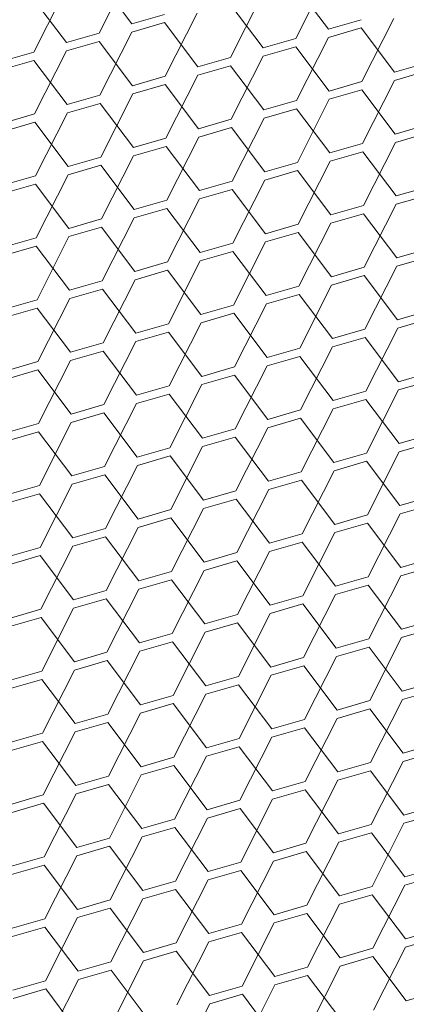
# Model space of a CAD drawing. Header units: millimetres. Extents: x 3925 to 5043, y -86 to 778.
# Tile 418 of 439: x 4961.87 to 4964.5, y 543.85 to 550.54. Entities that reach past the tile are written whole.
import ezdxf

# ---------------------------------------------------------------- set-up
doc = ezdxf.new("R2010")
doc.units = ezdxf.units.MM
doc.header["$LTSCALE"] = 46.255
doc.layers.add('H30K-DUST-FIDXF_CONTINUOUS_LINE', color=7, linetype='CONTINUOUS')

msp = doc.modelspace()

# ---------------------------------------------------------------- linework, layer by layer
at = {"layer": 'H30K-DUST-FIDXF_CONTINUOUS_LINE', "color": 7, "linetype": 'Continuous', "lineweight": 0}
for p, q in [((4962.4093, 550.4479), (4962.6266, 550.8766)), ((4963.7459, 550.4118), (4963.9632, 550.8404)), ((4962.6312, 550.512), (4962.4047, 550.8124)), ((4963.9678, 550.4759), (4963.7413, 550.7763)), ((4961.9655, 550.3196), (4962.1828, 550.7483)), ((4963.3022, 550.2835), (4963.5194, 550.7122)), ((4962.1874, 550.3838), (4961.9609, 550.6842)), ((4963.5241, 550.3476), (4963.2976, 550.648)), ((4962.6312, 550.512), (4962.8531, 550.5762)), ((4962.8584, 550.1552), (4963.0757, 550.5839)), ((4962.8538, 550.5198), (4962.6319, 550.4557)), ((4963.0803, 550.2194), (4962.8538, 550.5198)), ((4963.9678, 550.4759), (4964.1897, 550.54)), ((4964.1951, 550.1191), (4964.4123, 550.5478)), ((4962.1874, 550.3838), (4962.4093, 550.4479)), ((4962.4146, 550.027), (4962.6319, 550.4557)), ((4964.1904, 550.4837), (4963.9685, 550.4195)), ((4964.4169, 550.1832), (4964.1904, 550.4837)), ((4962.41, 550.3915), (4962.1881, 550.3274)), ((4962.6365, 550.0911), (4962.41, 550.3915)), ((4963.5241, 550.3476), (4963.7459, 550.4118)), ((4963.7513, 549.9908), (4963.9685, 550.4195)), ((4961.7436, 550.2555), (4961.9655, 550.3196)), ((4961.9709, 549.8987), (4962.1881, 550.3274)), ((4963.7467, 550.3554), (4963.5248, 550.2913)), ((4963.9732, 550.055), (4963.7467, 550.3554)), ((4961.9662, 550.2633), (4961.7444, 550.1991)), ((4962.1927, 549.9628), (4961.9662, 550.2633)), ((4963.0803, 550.2194), (4963.3022, 550.2835)), ((4963.3075, 549.8626), (4963.5248, 550.2913)), ((4964.4169, 550.1832), (4964.6388, 550.2474)), ((4963.3029, 550.2271), (4963.081, 550.163)), ((4963.5294, 549.9267), (4963.3029, 550.2271)), ((4964.6395, 550.191), (4964.4177, 550.1269)), ((4962.6365, 550.0911), (4962.8584, 550.1552)), ((4962.8637, 549.7343), (4963.081, 550.163)), ((4963.9732, 550.055), (4964.1951, 550.1191)), ((4964.2004, 549.6982), (4964.4177, 550.1269)), ((4962.8591, 550.0989), (4962.6372, 550.0347)), ((4963.0856, 549.7985), (4962.8591, 550.0989)), ((4964.1958, 550.0627), (4963.9739, 549.9986)), ((4964.4223, 549.7623), (4964.1958, 550.0627)), ((4962.1927, 549.9628), (4962.4146, 550.027)), ((4962.4153, 549.9706), (4962.1935, 549.9065)), ((4962.6419, 549.6702), (4962.4153, 549.9706)), ((4962.42, 549.6061), (4962.6372, 550.0347)), ((4963.5294, 549.9267), (4963.7513, 549.9908)), ((4963.7566, 549.5699), (4963.9739, 549.9986)), ((4961.9762, 549.4778), (4962.1935, 549.9065)), ((4963.752, 549.9345), (4963.5301, 549.8703)), ((4963.9785, 549.6341), (4963.752, 549.9345)), ((4961.749, 549.8346), (4961.9709, 549.8987)), ((4961.9716, 549.8423), (4961.7497, 549.7782)), ((4962.1981, 549.5419), (4961.9716, 549.8423)), ((4963.0856, 549.7985), (4963.3075, 549.8626)), ((4963.3128, 549.4417), (4963.5301, 549.8703)), ((4963.3082, 549.8062), (4963.0863, 549.7421)), ((4963.5347, 549.5058), (4963.3082, 549.8062)), ((4964.4223, 549.7623), (4964.6442, 549.8265)), ((4964.6449, 549.7701), (4964.423, 549.7059)), ((4962.6419, 549.6702), (4962.8637, 549.7343)), ((4962.8691, 549.3134), (4963.0863, 549.7421)), ((4964.2057, 549.2773), (4964.423, 549.7059)), ((4962.8645, 549.6779), (4962.6426, 549.6138)), ((4963.091, 549.3775), (4962.8645, 549.6779)), ((4963.9785, 549.6341), (4964.2004, 549.6982)), ((4964.2011, 549.6418), (4963.9792, 549.5777)), ((4964.4276, 549.3414), (4964.2011, 549.6418)), ((4962.1981, 549.5419), (4962.42, 549.6061)), ((4962.4253, 549.1851), (4962.6426, 549.6138)), ((4963.5347, 549.5058), (4963.7566, 549.5699)), ((4963.7619, 549.149), (4963.9792, 549.5777)), ((4962.4207, 549.5497), (4962.1988, 549.4855)), ((4962.6472, 549.2493), (4962.4207, 549.5497)), ((4963.7573, 549.5135), (4963.5354, 549.4494)), ((4963.9838, 549.2131), (4963.7573, 549.5135)), ((4961.7543, 549.4137), (4961.9762, 549.4778)), ((4961.9815, 549.0569), (4962.1988, 549.4855)), ((4963.091, 549.3775), (4963.3128, 549.4417)), ((4963.3182, 549.0207), (4963.5354, 549.4494)), ((4961.9769, 549.4214), (4961.755, 549.3573)), ((4962.2034, 549.121), (4961.9769, 549.4214)), ((4963.3136, 549.3853), (4963.0917, 549.3211)), ((4963.5401, 549.0849), (4963.3136, 549.3853)), ((4964.4276, 549.3414), (4964.6495, 549.4055)), ((4962.6472, 549.2493), (4962.8691, 549.3134)), ((4962.8744, 548.8925), (4963.0917, 549.3211)), ((4964.6502, 549.3491), (4964.4283, 549.285)), ((4962.8698, 549.257), (4962.6479, 549.1929)), ((4963.0963, 548.9566), (4962.8698, 549.257)), ((4963.9838, 549.2131), (4964.2057, 549.2773)), ((4964.211, 548.8563), (4964.4283, 549.285)), ((4962.2034, 549.121), (4962.4253, 549.1851)), ((4962.4306, 548.7642), (4962.6479, 549.1929)), ((4964.2064, 549.2209), (4963.9845, 549.1567)), ((4964.4329, 548.9205), (4964.2064, 549.2209)), ((4962.426, 549.1287), (4962.2041, 549.0646)), ((4962.6525, 548.8283), (4962.426, 549.1287)), ((4963.5401, 549.0849), (4963.7619, 549.149)), ((4963.7673, 548.7281), (4963.9845, 549.1567)), ((4961.7596, 548.9927), (4961.9815, 549.0569)), ((4961.9869, 548.6359), (4962.2041, 549.0646)), ((4963.7627, 549.0926), (4963.5408, 549.0285)), ((4963.9892, 548.7922), (4963.7627, 549.0926)), ((4961.9822, 549.0005), (4961.7604, 548.9363)), ((4962.2087, 548.7001), (4961.9822, 549.0005)), ((4963.0963, 548.9566), (4963.3182, 549.0207)), ((4963.3189, 548.9643), (4963.097, 548.9002)), ((4963.5454, 548.6639), (4963.3189, 548.9643)), ((4963.3235, 548.5998), (4963.5408, 549.0285)), ((4964.4329, 548.9205), (4964.6548, 548.9846)), ((4962.8797, 548.4715), (4963.097, 548.9002)), ((4964.6555, 548.9282), (4964.4336, 548.8641)), ((4962.6525, 548.8283), (4962.8744, 548.8925)), ((4962.8751, 548.8361), (4962.6532, 548.7719)), ((4963.1016, 548.5357), (4962.8751, 548.8361)), ((4963.9892, 548.7922), (4964.211, 548.8563)), ((4964.2164, 548.4354), (4964.4336, 548.8641)), ((4962.2087, 548.7001), (4962.4306, 548.7642)), ((4962.436, 548.3433), (4962.6532, 548.7719)), ((4964.2118, 548.7999), (4963.9899, 548.7358)), ((4964.4383, 548.4995), (4964.2118, 548.7999)), ((4962.4313, 548.7078), (4962.2095, 548.6437)), ((4962.6578, 548.4074), (4962.4313, 548.7078)), ((4963.5454, 548.6639), (4963.7673, 548.7281)), ((4963.7726, 548.3071), (4963.9899, 548.7358)), ((4961.765, 548.5718), (4961.9869, 548.6359)), ((4961.9922, 548.215), (4962.2095, 548.6437)), ((4963.768, 548.6717), (4963.5461, 548.6075)), ((4963.9945, 548.3713), (4963.768, 548.6717)), ((4961.9876, 548.5795), (4961.7657, 548.5154)), ((4962.2141, 548.2791), (4961.9876, 548.5795)), ((4963.1016, 548.5357), (4963.3235, 548.5998)), ((4963.3288, 548.1789), (4963.5461, 548.6075)), ((4964.4383, 548.4995), (4964.6601, 548.5637)), ((4963.3242, 548.5434), (4963.1023, 548.4793)), ((4963.5507, 548.243), (4963.3242, 548.5434)), ((4964.6609, 548.5073), (4964.439, 548.4431)), ((4962.6578, 548.4074), (4962.8797, 548.4715)), ((4962.8851, 548.0506), (4963.1023, 548.4793)), ((4963.9945, 548.3713), (4964.2164, 548.4354)), ((4964.2217, 548.0145), (4964.439, 548.4431)), ((4962.8804, 548.4151), (4962.6586, 548.351)), ((4963.1069, 548.1147), (4962.8804, 548.4151)), ((4964.2171, 548.379), (4963.9952, 548.3149)), ((4964.4436, 548.0786), (4964.2171, 548.379)), ((4962.2141, 548.2791), (4962.436, 548.3433)), ((4962.4413, 547.9223), (4962.6586, 548.351)), ((4963.5507, 548.243), (4963.7726, 548.3071)), ((4963.7779, 547.8862), (4963.9952, 548.3149)), ((4962.4367, 548.2869), (4962.2148, 548.2227)), ((4962.6632, 547.9865), (4962.4367, 548.2869)), ((4963.7733, 548.2507), (4963.5514, 548.1866)), ((4963.9998, 547.9503), (4963.7733, 548.2507)), ((4961.7703, 548.1509), (4961.9922, 548.215)), ((4961.9975, 547.7941), (4962.2148, 548.2227)), ((4963.1069, 548.1147), (4963.3288, 548.1789)), ((4963.3342, 547.7579), (4963.5514, 548.1866)), ((4961.9929, 548.1586), (4961.771, 548.0945)), ((4962.2194, 547.8582), (4961.9929, 548.1586)), ((4963.3295, 548.1225), (4963.1077, 548.0583)), ((4963.556, 547.8221), (4963.3295, 548.1225)), ((4964.4436, 548.0786), (4964.6655, 548.1427)), ((4962.6632, 547.9865), (4962.8851, 548.0506)), ((4962.8904, 547.6297), (4963.1077, 548.0583)), ((4964.6662, 548.0863), (4964.4443, 548.0222)), ((4962.8858, 547.9942), (4962.6639, 547.9301)), ((4963.1123, 547.6938), (4962.8858, 547.9942)), ((4963.9998, 547.9503), (4964.2217, 548.0145)), ((4964.227, 547.5935), (4964.4443, 548.0222)), ((4962.2194, 547.8582), (4962.4413, 547.9223)), ((4962.4466, 547.5014), (4962.6639, 547.9301)), ((4963.7833, 547.4653), (4964.0005, 547.8939)), ((4964.2224, 547.9581), (4964.0005, 547.8939)), ((4964.4489, 547.6577), (4964.2224, 547.9581)), ((4962.442, 547.8659), (4962.2201, 547.8018)), ((4962.6685, 547.5655), (4962.442, 547.8659)), ((4963.556, 547.8221), (4963.7779, 547.8862)), ((4963.7786, 547.8298), (4963.5568, 547.7657)), ((4964.0052, 547.5294), (4963.7786, 547.8298)), ((4961.7756, 547.7299), (4961.9975, 547.7941)), ((4962.0028, 547.3731), (4962.2201, 547.8018)), ((4963.3395, 547.337), (4963.5568, 547.7657)), ((4961.9982, 547.7377), (4961.7763, 547.6735)), ((4962.2247, 547.4373), (4961.9982, 547.7377)), ((4963.1123, 547.6938), (4963.3342, 547.7579)), ((4963.3349, 547.7015), (4963.113, 547.6374)), ((4963.5614, 547.4011), (4963.3349, 547.7015)), ((4964.4489, 547.6577), (4964.6708, 547.7218)), ((4962.6685, 547.5655), (4962.8904, 547.6297)), ((4962.8957, 547.2087), (4963.113, 547.6374)), ((4964.6715, 547.6654), (4964.4496, 547.6013)), ((4962.8911, 547.5733), (4962.6692, 547.5091)), ((4963.1176, 547.2729), (4962.8911, 547.5733)), ((4964.0052, 547.5294), (4964.227, 547.5935)), ((4964.2324, 547.1726), (4964.4496, 547.6013)), ((4962.2247, 547.4373), (4962.4466, 547.5014)), ((4962.452, 547.0805), (4962.6692, 547.5091)), ((4964.2278, 547.5371), (4964.0059, 547.473)), ((4964.4543, 547.2367), (4964.2278, 547.5371)), ((4962.4473, 547.445), (4962.2254, 547.3809)), ((4962.6738, 547.1446), (4962.4473, 547.445)), ((4963.5614, 547.4011), (4963.7833, 547.4653)), ((4963.7886, 547.0443), (4964.0059, 547.473)), ((4961.781, 547.309), (4962.0028, 547.3731)), ((4962.0082, 546.9522), (4962.2254, 547.3809)), ((4963.784, 547.4089), (4963.5621, 547.3447)), ((4964.0105, 547.1085), (4963.784, 547.4089)), ((4962.0036, 547.3167), (4961.7817, 547.2526)), ((4962.2301, 547.0163), (4962.0036, 547.3167)), ((4963.1176, 547.2729), (4963.3395, 547.337)), ((4963.3448, 546.9161), (4963.5621, 547.3447)), ((4964.4543, 547.2367), (4964.6761, 547.3009)), ((4963.3402, 547.2806), (4963.1183, 547.2165)), ((4963.5667, 546.9802), (4963.3402, 547.2806)), ((4964.6769, 547.2445), (4964.455, 547.1803)), ((4962.6738, 547.1446), (4962.8957, 547.2087)), ((4962.9011, 546.7878), (4963.1183, 547.2165)), ((4964.0105, 547.1085), (4964.2324, 547.1726)), ((4964.2377, 546.7517), (4964.455, 547.1803)), ((4962.8964, 547.1523), (4962.6746, 547.0882)), ((4963.1229, 546.8519), (4962.8964, 547.1523)), ((4964.2331, 547.1162), (4964.0112, 547.0521)), ((4964.4596, 546.8158), (4964.2331, 547.1162)), ((4962.2301, 547.0163), (4962.452, 547.0805)), ((4962.4527, 547.0241), (4962.2308, 546.9599)), ((4962.6792, 546.7237), (4962.4527, 547.0241)), ((4962.4573, 546.6595), (4962.6746, 547.0882)), ((4963.5667, 546.9802), (4963.7886, 547.0443)), ((4963.7939, 546.6234), (4964.0112, 547.0521)), ((4962.0135, 546.5313), (4962.2308, 546.9599)), ((4963.7893, 546.9879), (4963.5674, 546.9238)), ((4964.0158, 546.6875), (4963.7893, 546.9879)), ((4961.7863, 546.8881), (4962.0082, 546.9522)), ((4962.0089, 546.8958), (4961.787, 546.8317)), ((4962.2354, 546.5954), (4962.0089, 546.8958)), ((4963.1229, 546.8519), (4963.3448, 546.9161)), ((4963.3502, 546.4951), (4963.5674, 546.9238)), ((4963.3455, 546.8597), (4963.1237, 546.7955)), ((4963.572, 546.5593), (4963.3455, 546.8597)), ((4964.4596, 546.8158), (4964.6815, 546.8799)), ((4964.6822, 546.8235), (4964.4603, 546.7594)), ((4962.6792, 546.7237), (4962.9011, 546.7878)), ((4962.9064, 546.3669), (4963.1237, 546.7955)), ((4964.243, 546.3307), (4964.4603, 546.7594)), ((4962.9018, 546.7314), (4962.6799, 546.6673)), ((4963.1283, 546.431), (4962.9018, 546.7314)), ((4964.0158, 546.6875), (4964.2377, 546.7517)), ((4964.2384, 546.6953), (4964.0165, 546.6311)), ((4964.4649, 546.3949), (4964.2384, 546.6953)), ((4962.2354, 546.5954), (4962.4573, 546.6595)), ((4962.4626, 546.2386), (4962.6799, 546.6673)), ((4963.572, 546.5593), (4963.7939, 546.6234)), ((4963.7993, 546.2025), (4964.0165, 546.6311)), ((4962.458, 546.6031), (4962.2361, 546.539)), ((4962.6845, 546.3027), (4962.458, 546.6031)), ((4963.7946, 546.567), (4963.5728, 546.5029)), ((4964.0211, 546.2666), (4963.7946, 546.567)), ((4961.7916, 546.4671), (4962.0135, 546.5313)), ((4962.0188, 546.1103), (4962.2361, 546.539)), ((4963.1283, 546.431), (4963.3502, 546.4951)), ((4963.3555, 546.0742), (4963.5728, 546.5029)), ((4962.0142, 546.4749), (4961.7923, 546.4108)), ((4962.2407, 546.1745), (4962.0142, 546.4749)), ((4963.3509, 546.4388), (4963.129, 546.3746)), ((4963.5774, 546.1383), (4963.3509, 546.4388)), ((4964.4649, 546.3949), (4964.6868, 546.459)), ((4962.6845, 546.3027), (4962.9064, 546.3669)), ((4962.9117, 545.9459), (4963.129, 546.3746)), ((4964.6875, 546.4026), (4964.4656, 546.3385)), ((4962.9071, 546.3105), (4962.6852, 546.2464)), ((4963.1336, 546.0101), (4962.9071, 546.3105)), ((4964.0211, 546.2666), (4964.243, 546.3307)), ((4964.2484, 545.9098), (4964.4656, 546.3385)), ((4962.2407, 546.1745), (4962.4626, 546.2386)), ((4962.4679, 545.8177), (4962.6852, 546.2464)), ((4964.2437, 546.2744), (4964.0219, 546.2102)), ((4964.4702, 545.9739), (4964.2437, 546.2744)), ((4962.4633, 546.1822), (4962.2414, 546.1181)), ((4962.6898, 545.8818), (4962.4633, 546.1822)), ((4963.5774, 546.1383), (4963.7993, 546.2025)), ((4963.8046, 545.7815), (4964.0219, 546.2102)), ((4961.797, 546.0462), (4962.0188, 546.1103)), ((4962.0242, 545.6894), (4962.2414, 546.1181)), ((4963.8, 546.1461), (4963.5781, 546.082)), ((4964.0265, 545.8457), (4963.8, 546.1461)), ((4962.0196, 546.054), (4961.7977, 545.9898)), ((4962.2461, 545.7536), (4962.0196, 546.054)), ((4963.1336, 546.0101), (4963.3555, 546.0742)), ((4963.3608, 545.6533), (4963.5781, 546.082)), ((4964.4702, 545.9739), (4964.6921, 546.0381)), ((4962.917, 545.525), (4963.1343, 545.9537)), ((4963.3562, 546.0178), (4963.1343, 545.9537)), ((4963.5827, 545.7174), (4963.3562, 546.0178)), ((4964.6928, 545.9817), (4964.471, 545.9176)), ((4962.6898, 545.8818), (4962.9117, 545.9459)), ((4962.9124, 545.8896), (4962.6905, 545.8254)), ((4963.1389, 545.5892), (4962.9124, 545.8896)), ((4964.0265, 545.8457), (4964.2484, 545.9098)), ((4964.2537, 545.4889), (4964.471, 545.9176)), ((4962.2461, 545.7536), (4962.4679, 545.8177)), ((4962.4733, 545.3968), (4962.6905, 545.8254)), ((4964.2491, 545.8534), (4964.0272, 545.7893)), ((4964.4756, 545.553), (4964.2491, 545.8534)), ((4962.4687, 545.7613), (4962.2468, 545.6972)), ((4962.6952, 545.4609), (4962.4687, 545.7613)), ((4963.5827, 545.7174), (4963.8046, 545.7815)), ((4963.8099, 545.3606), (4964.0272, 545.7893)), ((4961.8023, 545.6253), (4962.0242, 545.6894)), ((4962.0295, 545.2685), (4962.2468, 545.6972)), ((4963.8053, 545.7252), (4963.5834, 545.661)), ((4964.0318, 545.4248), (4963.8053, 545.7252)), ((4962.0249, 545.633), (4961.803, 545.5689)), ((4962.2514, 545.3326), (4962.0249, 545.633)), ((4963.1389, 545.5892), (4963.3608, 545.6533)), ((4963.3661, 545.2324), (4963.5834, 545.661)), ((4964.4756, 545.553), (4964.6975, 545.6172)), ((4963.3615, 545.5969), (4963.1396, 545.5328)), ((4963.588, 545.2965), (4963.3615, 545.5969)), ((4964.6982, 545.5608), (4964.4763, 545.4966)), ((4962.6952, 545.4609), (4962.917, 545.525)), ((4962.9224, 545.1041), (4963.1396, 545.5328)), ((4964.0318, 545.4248), (4964.2537, 545.4889)), ((4964.259, 545.068), (4964.4763, 545.4966)), ((4962.9178, 545.4686), (4962.6959, 545.4045)), ((4963.1443, 545.1682), (4962.9178, 545.4686)), ((4964.2544, 545.4325), (4964.0325, 545.3684)), ((4964.4809, 545.1321), (4964.2544, 545.4325)), ((4962.2514, 545.3326), (4962.4733, 545.3968)), ((4962.4786, 544.9758), (4962.6959, 545.4045)), ((4963.588, 545.2965), (4963.8099, 545.3606)), ((4963.8153, 544.9397), (4964.0325, 545.3684)), ((4962.474, 545.3404), (4962.2521, 545.2762)), ((4962.7005, 545.04), (4962.474, 545.3404)), ((4963.8106, 545.3042), (4963.5887, 545.2401)), ((4964.0371, 545.0038), (4963.8106, 545.3042)), ((4961.8076, 545.2044), (4962.0295, 545.2685)), ((4962.0348, 544.8476), (4962.2521, 545.2762)), ((4963.1443, 545.1682), (4963.3661, 545.2324)), ((4963.3715, 544.8114), (4963.5887, 545.2401)), ((4962.0302, 545.2121), (4961.8083, 545.148)), ((4962.2567, 544.9117), (4962.0302, 545.2121)), ((4963.3669, 545.176), (4963.145, 545.1118)), ((4963.5934, 544.8756), (4963.3669, 545.176)), ((4964.4809, 545.1321), (4964.7028, 545.1962)), ((4962.7005, 545.04), (4962.9224, 545.1041)), ((4962.9277, 544.6832), (4963.145, 545.1118)), ((4964.7035, 545.1398), (4964.4816, 545.0757)), ((4962.9231, 545.0477), (4962.7012, 544.9836)), ((4963.1496, 544.7473), (4962.9231, 545.0477)), ((4964.0371, 545.0038), (4964.259, 545.068)), ((4964.2644, 544.647), (4964.4816, 545.0757)), ((4962.2567, 544.9117), (4962.4786, 544.9758)), ((4962.4839, 544.5549), (4962.7012, 544.9836)), ((4963.8206, 544.5188), (4964.0379, 544.9474)), ((4964.2597, 545.0116), (4964.0379, 544.9474)), ((4964.4862, 544.7112), (4964.2597, 545.0116)), ((4962.4793, 544.9194), (4962.2574, 544.8553)), ((4962.7058, 544.619), (4962.4793, 544.9194)), ((4963.5934, 544.8756), (4963.8153, 544.9397)), ((4963.816, 544.8833), (4963.5941, 544.8192)), ((4964.0425, 544.5829), (4963.816, 544.8833)), ((4961.8129, 544.7834), (4962.0348, 544.8476)), ((4962.0402, 544.4266), (4962.2574, 544.8553)), ((4963.3768, 544.3905), (4963.5941, 544.8192)), ((4962.0355, 544.7912), (4961.8137, 544.727)), ((4962.2621, 544.4908), (4962.0355, 544.7912)), ((4963.1496, 544.7473), (4963.3715, 544.8114)), ((4963.3722, 544.755), (4963.1503, 544.6909)), ((4963.5987, 544.4546), (4963.3722, 544.755)), ((4964.4862, 544.7112), (4964.7081, 544.7753)), ((4962.7058, 544.619), (4962.9277, 544.6832)), ((4962.933, 544.2622), (4963.1503, 544.6909)), ((4964.7088, 544.7189), (4964.487, 544.6548)), ((4962.9284, 544.6268), (4962.7065, 544.5626)), ((4963.1549, 544.3264), (4962.9284, 544.6268)), ((4964.0425, 544.5829), (4964.2644, 544.647)), ((4964.2697, 544.2261), (4964.487, 544.6548)), ((4962.2621, 544.4908), (4962.4839, 544.5549)), ((4962.4893, 544.134), (4962.7065, 544.5626)), ((4964.2651, 544.5906), (4964.0432, 544.5265)), ((4964.4916, 544.2902), (4964.2651, 544.5906)), ((4962.4847, 544.4985), (4962.2628, 544.4344)), ((4962.7112, 544.1981), (4962.4847, 544.4985)), ((4963.5987, 544.4546), (4963.8206, 544.5188)), ((4963.8259, 544.0978), (4964.0432, 544.5265)), ((4961.8183, 544.3625), (4962.0402, 544.4266)), ((4962.0455, 544.0057), (4962.2628, 544.4344)), ((4963.8213, 544.4624), (4963.5994, 544.3982)), ((4964.0478, 544.162), (4963.8213, 544.4624)), ((4962.0409, 544.3702), (4961.819, 544.3061)), ((4962.2674, 544.0698), (4962.0409, 544.3702)), ((4963.1549, 544.3264), (4963.3768, 544.3905)), ((4963.3821, 543.9696), (4963.5994, 544.3982)), ((4964.4916, 544.2902), (4964.7135, 544.3544)), ((4963.3775, 544.3341), (4963.1556, 544.27)), ((4963.604, 544.0337), (4963.3775, 544.3341)), ((4964.7142, 544.298), (4964.4923, 544.2338)), ((4962.7112, 544.1981), (4962.933, 544.2622)), ((4962.9384, 543.8413), (4963.1556, 544.27)), ((4964.0478, 544.162), (4964.2697, 544.2261)), ((4964.275, 543.8052), (4964.4923, 544.2338)), ((4962.9338, 544.2058), (4962.7119, 544.1417)), ((4963.1603, 543.9054), (4962.9338, 544.2058)), ((4964.2704, 544.1697), (4964.0485, 544.1056)), ((4964.4969, 543.8693), (4964.2704, 544.1697)), ((4962.2674, 544.0698), (4962.4893, 544.134)), ((4962.49, 544.0776), (4962.2681, 544.0134)), ((4962.7165, 543.7772), (4962.49, 544.0776)), ((4962.4946, 543.713), (4962.7119, 544.1417)), ((4963.604, 544.0337), (4963.8259, 544.0978)), ((4963.8312, 543.6769), (4964.0485, 544.1056)), ((4962.0508, 543.5848), (4962.2681, 544.0134)), ((4963.8266, 544.0414), (4963.6047, 543.9773)), ((4964.0531, 543.741), (4963.8266, 544.0414)), ((4961.8236, 543.9416), (4962.0455, 544.0057)), ((4962.0462, 543.9493), (4961.8243, 543.8852)), ((4962.2727, 543.6489), (4962.0462, 543.9493)), ((4963.1603, 543.9054), (4963.3821, 543.9696)), ((4963.3875, 543.5486), (4963.6047, 543.9773)), ((4963.3829, 543.9132), (4963.161, 543.849)), ((4963.6094, 543.6128), (4963.3829, 543.9132)), ((4964.4969, 543.8693), (4964.7188, 543.9334)), ((4962.9437, 543.4204), (4963.161, 543.849))]:
    msp.add_line(p, q, dxfattribs=at)

doc.saveas('drawing.dxf')
